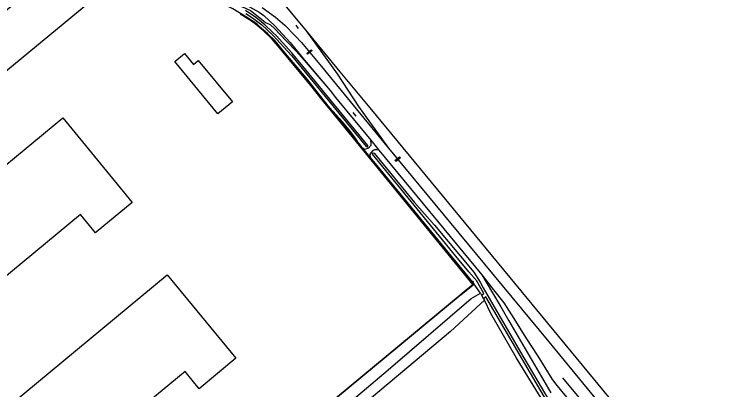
# Model space of a CAD drawing. Extents: x 156141 to 158132, y 385651 to 388399.
# Drawn here: x 157377.8 to 157766.1, y 387176.2 to 387378.5 of the extents above; entities that cross this region are included whole.
import ezdxf

# ---------------------------------------------------------------- set-up
doc = ezdxf.new("R2010")
doc.units = 0
for name, color, linetype in [('IMGEO_Erf', 7, 'Continuous'), ('IMGEO_Grasland_overig', 7, 'Continuous'), ('IMGEO_Greppel_droge_sloot', 7, 'Continuous'), ('IMGEO_Hek', 7, 'Continuous'), ('IMGEO_Overweg_gesloten', 7, 'Continuous'), ('IMGEO_Pand', 7, 'Continuous'), ('IMGEO_Spoor', 7, 'Continuous'), ('IMGEO_Spoorbaan_halfverhard', 7, 'Continuous'), ('IMGEO_Waterloop', 7, 'Continuous')]:
    doc.layers.add(name, color=color, linetype=linetype)

msp = doc.modelspace()

# ---------------------------------------------------------------- linework, layer by layer
at = {"layer": 'IMGEO_Erf'}
for points in [[(157565.48, 387306.65), (157564.93, 387307.41), (157564.12, 387308.63), (157563.48, 387309.43), (157561.9, 387311.68), (157559.23, 387315.39), (157554.92, 387320.56), (157547.99, 387328.39), (157542.47, 387335.19), (157536.3, 387343.26), (157530.51, 387350.1), (157524.14, 387357.35), (157518.58, 387364.16), (157514.71, 387368), (157511.92, 387370.41), (157508.63, 387373.33), (157503.2, 387377.01), (157495.74, 387381.57), (157491.22, 387383.92), (157488.04, 387384.66), (157486.3, 387385.07)], [(157569.9, 387301.27), (157573.46, 387296.94), (157625.07, 387234.2), (157625.77, 387233.23)], [(157625.77, 387233.23), (157471.26, 387105.25)], [(157629.38, 387228.24), (157626.3, 387232.5), (157625.77, 387233.23)], [(157759.87, 387044.9), (157745.02, 387061.86), (157740.93, 387066.88), (157724.69, 387086.7), (157711.24, 387103.13), (157698.49, 387118.87), (157690.86, 387128.87), (157686.33, 387134.58), (157680.64, 387141.84), (157680.42, 387142.12), (157649.15, 387192.59), (157648.6, 387193.54), (157634.99, 387217.2), (157631.52, 387224.38)]]:
    msp.add_lwpolyline(points, dxfattribs=at)
at = {"layer": 'IMGEO_Grasland_overig'}
for points in [[(157491.11, 387388.5), (157491.3, 387388.44), (157492.03, 387388.09), (157497.32, 387384.8), (157501.03, 387382.6), (157505.24, 387380.54), (157511.22, 387376.02), (157512.56, 387374.86), (157513.4, 387374.18), (157514.99, 387373.47), (157516.1, 387372.91), (157518.3, 387370.91), (157524.75, 387364.06), (157529.9, 387358.66), (157534.18, 387353.89), (157548.22, 387337.43)], [(157565.48, 387306.65), (157566.87, 387305.9), (157567.68, 387306.06), (157568.53, 387306.38), (157569.54, 387307.07), (157570.33, 387308), (157570.41, 387309.08), (157570.19, 387310.64)], [(157569.9, 387301.27), (157568.91, 387302.47), (157567.8, 387303.82), (157565.48, 387306.65)], [(157574.55, 387305.36), (157573.49, 387305.51), (157572.22, 387305.48), (157571.15, 387304.85), (157569.73, 387303.14), (157569.9, 387301.27)], [(157630.07, 387238.05), (157635.98, 387228.44), (157640.48, 387220.88), (157644.68, 387213.21), (157667.4, 387174.39)]]:
    msp.add_lwpolyline(points, dxfattribs=at)
at = {"layer": 'IMGEO_Greppel_droge_sloot'}
for points in [[(157630, 387227.11), (157631.18, 387228.07), (157627.27, 387235.03), (157623.19, 387239.68), (157616.2, 387248.13), (157571.15, 387303.1), (157571.09, 387303.58), (157571.56, 387303.93), (157572, 387303.66), (157593.89, 387277.09), (157604.53, 387264.79), (157625.77, 387239.51), (157629.25, 387234.11), (157630.88, 387231), (157651.01, 387196.41), (157675.05, 387155.58)], [(157666.29, 387168.23), (157632.33, 387226.16), (157631.11, 387225.13)]]:
    msp.add_lwpolyline(points, dxfattribs=at)
at = {"layer": 'IMGEO_Hek'}
for points in [[(157618.87, 387227.22), (157625.44, 387232.62), (157604.76, 387258.07), (157593.62, 387271.66), (157575.98, 387293.31), (157566.53, 387304.9), (157558.54, 387314.71), (157548.96, 387326.4), (157544.05, 387332.44), (157537.76, 387340.1), (157531.51, 387347.76), (157520.26, 387361.39), (157516.9, 387365.2), (157512.48, 387369.47), (157510.76, 387371.01)], [(157531.26, 387370.81), (157529.9, 387372.61)], [(157519.1, 387363.02), (157625.07, 387234.2)], [(157562.31, 387323.61), (157560.66, 387325.64)], [(157257.77, 386928.3), (157329.83, 386988.11), (157471.26, 387105.25), (157625.77, 387233.23)], [(157625.57, 387234.58), (157625.07, 387234.2)]]:
    msp.add_lwpolyline(points, dxfattribs=at)
msp.add_arc((157461.66, 387311.53), 77.14, 41.8659, 60.2457, dxfattribs=at)
at = {"layer": 'IMGEO_Overweg_gesloten'}
for points in [[(157536.04, 387357.02), (157535.68, 387357.48), (157538.1, 387359.45), (157538.49, 387358.97), (157536.04, 387357.02)], [(157586.16, 387301.09), (157583.78, 387299.19), (157583.28, 387299.82), (157585.66, 387301.75), (157586.16, 387301.09)]]:
    msp.add_lwpolyline(points, dxfattribs=at)
at = {"layer": 'IMGEO_Pand'}
for points in [[(157370.14, 387345.19), (157353.98, 387364.8), (157414.82, 387415.14), (157431.01, 387395.44), (157370.14, 387345.19)], [(157464.41, 387353.08), (157469.58, 387357.33), (157474.43, 387351.42), (157477.11, 387353.7), (157495.56, 387331.31), (157487.69, 387324.85), (157464.41, 387353.08)], [(157281.16, 387114.57), (157172.83, 387245.77), (157197.06, 387265.8), (157252.98, 387198.06), (157346.37, 387275.22), (157403.93, 387322.7), (157441.45, 387277.16), (157422.05, 387261.11), (157421.65, 387260.78), (157413.54, 387270.58), (157319.99, 387193.25), (157354.89, 387150.97), (157460.35, 387237.99), (157497.38, 387193.06), (157477.56, 387176.69), (157469.96, 387185.87), (157379.21, 387110.93)]]:
    msp.add_lwpolyline(points, dxfattribs=at)
at = {"layer": 'IMGEO_Spoor'}
for points in [[(157523.85, 387383.53), (157535.29, 387369.66)], [(157511.5, 387382.22), (157518.75, 387377.03), (157523.77, 387372.7), (157529.41, 387367), (157532.8, 387363.27), (157543.56, 387350.49), (157562.23, 387327.66)], [(157535.29, 387369.66), (157552.01, 387346.52)], [(157535.29, 387369.66), (157553.5, 387347.62)], [(157553.5, 387347.62), (157569.66, 387328.19), (157708.1, 387160.62), (157773.2, 387081.67), (157997.26, 386810.65)], [(157552.01, 387346.52), (157563.49, 387328.81)], [(157563.49, 387328.81), (157579.73, 387306.41)], [(157562.23, 387327.66), (157579.73, 387306.41)], [(157579.73, 387306.41), (157613.38, 387265.81), (157641.07, 387232.26), (157666.33, 387201.87), (157713.49, 387144.58)], [(157673.78, 387182.57), (157694.85, 387156.96)]]:
    msp.add_lwpolyline(points, dxfattribs=at)
at = {"layer": 'IMGEO_Spoorbaan_halfverhard'}
for points in [[(157491.41, 387389.17), (157497.86, 387386.51), (157509.88, 387379.69), (157512.39, 387377.89), (157518.5, 387372.28), (157526.73, 387363.39), (157534.5, 387353.88), (157548.22, 387337.43)], [(157548.22, 387337.43), (157551.14, 387333.73), (157570.19, 387310.64)], [(157570.19, 387310.64), (157574.55, 387305.36)], [(157574.55, 387305.36), (157630.07, 387238.05)], [(157630.07, 387238.05), (157636.51, 387229.99), (157641.94, 387222.97), (157647.42, 387214.44), (157653.81, 387204.08), (157660.39, 387194.13), (157667.98, 387181.96), (157669.89, 387179.24), (157684.28, 387161.87)]]:
    msp.add_lwpolyline(points, dxfattribs=at)
at = {"layer": 'IMGEO_Waterloop'}
for points in [[(157533.59, 387350.59), (157527.52, 387357.72), (157519.1, 387367.07), (157517.23, 387368.99), (157512.96, 387372.96), (157508.14, 387376.79), (157502.55, 387380.52)], [(157502.74, 387379.04), (157506.38, 387376.66), (157511.43, 387372.87), (157517.36, 387367.33), (157527.45, 387356.42), (157549.64, 387329.23), (157567.73, 387307.23), (157568.23, 387307.06), (157568.47, 387307.27), (157568.69, 387307.63), (157568.54, 387307.86), (157533.59, 387350.59)], [(157531.47, 387146.23), (157579.55, 387186.92), (157624.33, 387225.4), (157629.38, 387228.24)], [(157629.38, 387228.24), (157630, 387227.11)], [(157631.52, 387224.38), (157613.15, 387207.59), (157541.5, 387147.28)], [(157630, 387227.11), (157631.11, 387225.13)], [(157631.11, 387225.13), (157631.52, 387224.38)]]:
    msp.add_lwpolyline(points, dxfattribs=at)

doc.saveas('drawing.dxf')
